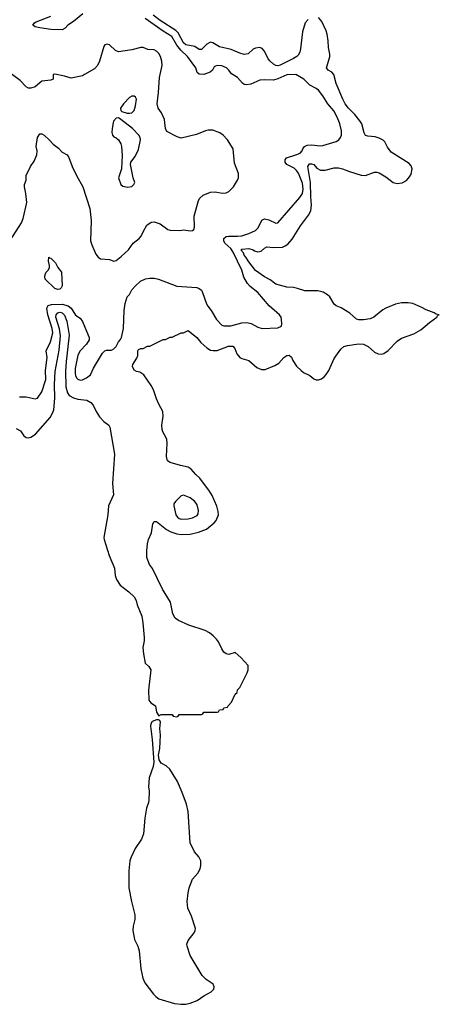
# Model space of a CAD drawing. Header units: inches. Extents: x 1245430 to 1420861, y 606325 to 671315.
# Tile 316 of 319: x 1412612 to 1416346, y 642154 to 650918. Entities that reach past the tile are written whole.
import ezdxf

# ---------------------------------------------------------------- set-up
doc = ezdxf.new("R2010")
doc.units = ezdxf.units.IN
doc.header["$MEASUREMENT"] = 0
doc.layers.add('B4614', color=7, linetype='Continuous')
doc.layers.add('B4615', color=7, linetype='Continuous')

msp = doc.modelspace()

# ---------------------------------------------------------------- linework, layer by layer
at = {"layer": 'B4614', "color": 5}
for points, elevation in [([(1412527.5, 648952.5), (1412628.1, 649110), (1412642.2, 649150), (1412674.3, 649290), (1412666.9, 649370), (1412653.3, 649430), (1412655.6, 649450), (1412669.6, 649490), (1412669.7, 649530), (1412707.6, 649612.4), (1412741.7, 649658.3), (1412763.8, 649716.2), (1412767.8, 649750), (1412758.7, 649790), (1412769.7, 649870.3), (1412790, 649901), (1412810, 649902.8), (1412830, 649890.6), (1412874.4, 649850), (1412910.2, 649810.2), (1412956.1, 649776.1), (1412990, 649738.8), (1413035.5, 649715.5), (1413050, 649691.3), (1413079.1, 649610), (1413117.1, 649530), (1413174.9, 649430), (1413237.2, 649237.2), (1413249.2, 649130), (1413243.2, 648950), (1413253.9, 648913.9), (1413290, 648830.7), (1413310, 648804), (1413330, 648790.8), (1413410, 648784.4), (1413450, 648768.2), (1413470, 648774.9), (1413515.1, 648810), (1413580.7, 648870), (1413622.4, 648930), (1413676.4, 648970), (1413692.8, 648990), (1413709.3, 649030.7), (1413744, 649090), (1413782.9, 649117.1), (1413810, 649119.7), (1413861.5, 649101.5), (1413930, 649050.5), (1413950, 649043.8), (1414037.6, 649042.4), (1414072.3, 649047.7), (1414130, 649038.4), (1414150, 649041.6), (1414160.9, 649050), (1414167.5, 649072.5), (1414165.1, 649170), (1414203.6, 649310), (1414215.1, 649330), (1414244.9, 649355.1), (1414310, 649382.3), (1414350, 649385.7), (1414414.7, 649374.7), (1414450, 649375.8), (1414472.1, 649387.9), (1414515.1, 649430), (1414551.4, 649488.6), (1414559.5, 649510), (1414559.5, 649550), (1414522.5, 649642.5), (1414511.6, 649770), (1414460.7, 649850), (1414423.7, 649890), (1414394, 649910), (1414330, 649934.7), (1414290, 649935.8), (1414264.7, 649930), (1414184.5, 649895.5), (1414050, 649865.1), (1414014.1, 649874.1), (1413922.3, 649922.3), (1413909.2, 649949.2), (1413903.8, 650000)], 820), ([(1412580.3, 647280.3), (1412619, 647259), (1412650, 647214.9), (1412670, 647200.3), (1412690, 647196), (1412710, 647201.7), (1412751.5, 647228.5), (1412881.7, 647378.3), (1412905, 647415), (1412914.6, 647445.5), (1412925.3, 647550), (1412922.6, 647670), (1412927.6, 647787.6), (1412963.3, 647976.7), (1412974.8, 648105.2), (1412965.7, 648165.7), (1412934.5, 648270), (1412937.3, 648290), (1412950, 648307.9), (1412970, 648313.9), (1412990.1, 648310.1), (1413010, 648286.7), (1413030, 648233.4), (1413052.8, 648110), (1413024.3, 647875.7), (1413019.5, 647790), (1413022.3, 647650), (1413037, 647597), (1413053.7, 647573.7), (1413090, 647551.8), (1413130, 647539.3), (1413210.2, 647530.2), (1413245.5, 647510), (1413266.6, 647486.6), (1413291.9, 647430), (1413321.8, 647381.8), (1413362, 647342), (1413403.8, 647310), (1413413.1, 647290), (1413455.8, 647050), (1413438.8, 646790), (1413447.8, 646690), (1413403.2, 646590), (1413397.2, 646510), (1413362, 646310), (1413364.2, 646290), (1413409.2, 646149.2), (1413456.9, 646036.9), (1413461.3, 645970), (1413473.7, 645933.7), (1413505.8, 645885.8), (1413584.4, 645824.4), (1413630, 645782), (1413647.5, 645747.5), (1413657.3, 645710), (1413698.4, 645610), (1413708.6, 645548.5), (1413718.6, 645418.6), (1413718.3, 645390), (1413707.8, 645330), (1413712.7, 645272.7), (1413730, 645190.8), (1413760.9, 645160.9), (1413777.6, 645130), (1413757.6, 644950), (1413761.3, 644861.3), (1413778.7, 644838.7), (1413819.1, 644810), (1413830, 644754), (1413850, 644722), (1413870, 644734), (1413970, 644734), (1413978, 644718), (1414010, 644714), (1414022, 644718), (1414030, 644734), (1414230, 644734), (1414242, 644738), (1414250, 644754), (1414370, 644754), (1414382, 644758), (1414390, 644774), (1414422, 644778), (1414430, 644794), (1414462, 644798), (1414466, 644810), (1414496.4, 644843.6), (1414530, 644914), (1414546, 644930), (1414550, 644954), (1414570, 644974), (1414636.4, 645103.6), (1414646, 645130), (1414646, 645170), (1414580.4, 645240.4), (1414530, 645286), (1414473, 645267), (1414450, 645272.8), (1414430, 645289.8), (1414410, 645317.2), (1414379.7, 645379.7), (1414363.3, 645403.3), (1414333.9, 645433.9), (1414299.7, 645459.7), (1414261.3, 645481.3), (1414116, 645530), (1414025.1, 645570), (1413996.9, 645590), (1413975.8, 645630), (1413952.9, 645732.9), (1413882, 645850), (1413793.1, 646033.1), (1413767.6, 646070), (1413744.2, 646130), (1413742.4, 646190), (1413750, 646252), (1413759.5, 646290), (1413785.1, 646350), (1413798, 646430), (1413808, 646452), (1413830.7, 646450), (1413919.2, 646379.2), (1413958, 646358), (1414010, 646340.3), (1414050, 646335.6), (1414130, 646339.5), (1414204.5, 646355.5), (1414275.8, 646384.2), (1414341.7, 646438.3), (1414359.8, 646460.2), (1414379.7, 646510), (1414379.1, 646539.1), (1414367.1, 646587.1), (1414323.5, 646683.5), (1414301, 646721), (1414216, 646836), (1414179.6, 646870), (1414138.6, 646918.6), (1414110, 646936.2), (1414042, 646950), (1413950, 646976.9), (1413927.6, 646990), (1413919.8, 647030), (1413924.2, 647150), (1413921, 647181), (1413916.8, 647196.8), (1413885.4, 647250), (1413878.7, 647270), (1413877.6, 647310), (1413889.8, 647390), (1413884.4, 647430), (1413850, 647496), (1413830, 647542.7), (1413804.1, 647624.1), (1413782.9, 647662.9), (1413716.8, 647756.8), (1413680.1, 647780.1), (1413650, 647788), (1413630, 647799.5), (1413615.1, 647830), (1413619.5, 647850), (1413655.5, 647904.5), (1413662.7, 647930), (1413664, 647970), (1413670, 647982), (1413690, 647991.3), (1413710, 647992), (1413750, 648011.3), (1413770, 648012), (1413888.4, 648071.6), (1413910, 648072), (1413950, 648092), (1413970, 648092), (1414050, 648132), (1414070, 648132), (1414110, 648152), (1414187.7, 648090), (1414224.8, 648044.8), (1414276, 647996), (1414310, 647977.6), (1414333.1, 647973.1), (1414370, 647974.3), (1414470, 648011.4), (1414510, 648011.8), (1414525.5, 647990), (1414544.4, 647944.4), (1414571.7, 647911.7), (1414590, 647901.6), (1414650, 647884.9), (1414722.9, 647822.9), (1414764.1, 647804.1), (1414796.6, 647803.4), (1414881.1, 647838.9), (1414918, 647862), (1414963.7, 647910), (1414989.3, 647930), (1415010, 647932), (1415030, 647915.5), (1415043.4, 647883.4), (1415075.3, 647835.3), (1415115.8, 647795.8), (1415138.3, 647778.3), (1415193.4, 647750), (1415230, 647720.4), (1415250, 647713.4), (1415270, 647713.1), (1415298, 647722), (1415321.4, 647738.6), (1415340.4, 647759.6), (1415363.3, 647796.7), (1415410, 647903.8), (1415470, 647985.5), (1415497.2, 648010), (1415530, 648019.5), (1415630, 648032.2), (1415670, 648028.5), (1415714, 648010), (1415770, 647958.4), (1415803, 647943), (1415830, 647941.1), (1415852.9, 647947.1), (1415890, 647973.1), (1415970, 648055.3), (1416010, 648084.2), (1416118.9, 648121.1), (1416181.8, 648158.2), (1416257.3, 648222.6), (1416325.2, 648270), (1416333.2, 648286.8), (1416346, 648290), (1416317.5, 648297.5), (1416299, 648310), (1416230, 648334.8), (1416190, 648357.2), (1416110, 648392.1), (1416070, 648397.8), (1416010, 648398.5), (1415955.1, 648384.9), (1415870.2, 648349.8), (1415844.7, 648335.3), (1415763.1, 648270), (1415730, 648254.8), (1415670, 648246), (1415630, 648247.8), (1415610, 648253.6), (1415550, 648304.7), (1415472.4, 648352.4), (1415429.7, 648369.7), (1415410, 648386.6), (1415370.9, 648450.9), (1415349.8, 648469.8), (1415312.1, 648492.1), (1415264.9, 648504.9), (1415150, 648504), (1415085.3, 648525.3), (1415050, 648533), (1414990, 648536.9), (1414890, 648562.6), (1414842.2, 648602.2), (1414789.5, 648630), (1414710, 648687), (1414650, 648763.7), (1414625.7, 648805.7), (1414610, 648822), (1414602.6, 648842.6), (1414580.7, 648870), (1414590, 648877), (1414650, 648880.4), (1414689.6, 648870.4), (1414701.1, 648861.1), (1414730, 648852), (1414762, 648858), (1414790, 648884.9), (1414810, 648895.8), (1414870.3, 648890.3), (1414950, 648894), (1414975.5, 648904.5), (1414998.8, 648921.2), (1415036.3, 648963.7), (1415110, 649084.4), (1415182.9, 649177.1), (1415203.1, 649216.9), (1415207.7, 649270), (1415201.9, 649341.9), (1415201.1, 649470), (1415175.1, 649610), (1415190, 649633.7), (1415210, 649636.5), (1415230, 649630.3), (1415257.4, 649597.4), (1415290, 649579.6), (1415330, 649579.6), (1415410, 649600.3), (1415450, 649598.3), (1415486, 649590), (1415545.5, 649565.5), (1415650, 649533.4), (1415690, 649532.2), (1415770, 649561.1), (1415790, 649562), (1415810, 649555.8), (1415870, 649519.3), (1415934.8, 649470), (1415970, 649460.3), (1416014.2, 649465.8), (1416052.9, 649487.1), (1416081.4, 649518.6), (1416096.8, 649543.2), (1416103.9, 649590), (1416096.4, 649616.4), (1416077.5, 649637.5), (1415918.5, 649738.5), (1415884.8, 649784.8), (1415861.2, 649830), (1415846.2, 649846.2), (1415810, 649865.1), (1415774.9, 649874.9), (1415710, 649880.4), (1415690, 649886.3), (1415676.8, 649910), (1415657, 649990), (1415651, 650000)], 760), ([(1412610, 647560.3), (1412670, 647562.3), (1412750, 647543.1), (1412770, 647550.4), (1412810, 647604.9), (1412846, 647714), (1412843.1, 647796.9), (1412857.8, 647910), (1412849, 647970), (1412886.9, 648050), (1412905.7, 648130), (1412901.8, 648170), (1412863.7, 648290), (1412853, 648350), (1412865.3, 648374.7), (1412895.8, 648384.2), (1412990, 648386.5), (1413044.1, 648370), (1413068.8, 648350), (1413110, 648287.2), (1413150, 648260.4), (1413171, 648231), (1413221.7, 648110), (1413228.9, 648090), (1413228.9, 648070), (1413207.2, 648030), (1413150.2, 647970), (1413130, 647931.8), (1413106.2, 647813.8), (1413104.4, 647770), (1413107.7, 647750), (1413118.5, 647730), (1413130, 647718.5), (1413150, 647710.2), (1413170, 647712.3), (1413205.6, 647730), (1413242, 647758), (1413270, 647815.8), (1413349.6, 647950.4), (1413369.6, 647970.4), (1413383.3, 647976.7), (1413430, 647976.3), (1413450, 647987.3), (1413470, 648008), (1413491.1, 648050), (1413510, 648070.4), (1413519, 648090), (1413537.1, 648170), (1413541.5, 648330), (1413550, 648390.7), (1413569.3, 648450), (1413587.8, 648472.2), (1413610, 648513), (1413642.6, 648550), (1413685.7, 648590), (1413731.3, 648611.3), (1413770, 648617.9), (1413810, 648618.5), (1413847, 648610), (1414010, 648546.4), (1414187.1, 648532.9), (1414210, 648524.9), (1414228.9, 648510), (1414239.7, 648490), (1414274.1, 648390), (1414286.9, 648366.9), (1414316.3, 648330), (1414364.5, 648250), (1414410, 648199), (1414430, 648194.2), (1414490, 648192.3), (1414590, 648218.5), (1414630, 648223.2), (1414673.1, 648213.1), (1414730, 648182), (1414770, 648170.4), (1414910, 648176.3), (1414941.2, 648190), (1414946, 648210), (1414942, 648250), (1414937.6, 648270), (1414925.1, 648290), (1414831, 648371), (1414729.8, 648490), (1414663.8, 648543.8), (1414639.1, 648570), (1414606.7, 648626.7), (1414588.9, 648690), (1414511.3, 648850), (1414490, 648881.6), (1414438.8, 648930), (1414428.7, 648950), (1414429.4, 648970), (1414450, 648987.5), (1414468.8, 648991.2), (1414550, 648990.1), (1414590, 648995.7), (1414650, 649015.3), (1414710, 649042.6), (1414735.3, 649064.7), (1414767.7, 649132.3), (1414790, 649145), (1414830, 649136.5), (1414890, 649107.4), (1414910, 649110.4), (1415105.4, 649334.6), (1415127.5, 649372.5), (1415135.5, 649410), (1415130, 649462), (1415091.9, 649551.9), (1415076, 649576), (1415055.8, 649595.8), (1414989.9, 649630), (1414975.7, 649650), (1414973.6, 649670), (1414985.8, 649690), (1415070, 649713.9), (1415107.4, 649730), (1415124.2, 649750), (1415131.6, 649770), (1415146, 649790), (1415170, 649801.8), (1415210, 649803.8), (1415284.5, 649795.5), (1415310, 649798.4), (1415427, 649833), (1415450.8, 649849.2), (1415466.6, 649870), (1415476, 649890), (1415477.1, 649930), (1415461.1, 649990), (1415457.4, 650000)], 780), ([(1413443.2, 650000), (1413434, 649950), (1413433, 649913), (1413438.8, 649890), (1413450, 649876), (1413470, 649866.8), (1413490.7, 649850), (1413512.8, 649812.8), (1413517.3, 649790), (1413522.8, 649710), (1413517.3, 649590), (1413490.8, 649510), (1413511, 649450), (1413530, 649437.3), (1413570, 649428), (1413610, 649434.8), (1413629, 649450), (1413636, 649470), (1413621.2, 649510), (1413599, 649630), (1413602, 649650), (1413640.2, 649699.8), (1413670, 649762), (1413686.6, 649850), (1413684.5, 649870), (1413673.6, 649890), (1413616.4, 649950), (1413550.3, 650000)], 840)]:
    msp.add_lwpolyline(points, dxfattribs=dict(at, elevation=elevation))
for points, elevation in [([(1412950, 648515.5), (1412924.6, 648524.7), (1412839.9, 648610), (1412834.7, 648630), (1412837.6, 648650), (1412848, 648672), (1412865, 648690), (1412876, 648710), (1412878, 648730), (1412869.8, 648770.2), (1412870, 648804.7), (1412877.3, 648797.3), (1412890, 648795.8), (1412930, 648754.3), (1412952.5, 648712.5), (1412985.2, 648670), (1412989.1, 648550), (1412980.5, 648530), (1412970, 648519.9)], 780), ([(1414070, 646686.6), (1414050, 646679.3), (1413997.3, 646630), (1413983.8, 646610), (1413982.4, 646590), (1414002.6, 646510), (1414015.8, 646490), (1414030, 646479.6), (1414050, 646473.6), (1414110, 646475.9), (1414150, 646484.5), (1414190, 646504.4), (1414199, 646521), (1414202.3, 646550), (1414190, 646598.4), (1414169.7, 646630), (1414130, 646662)], 780), ([(1413846.6, 644686.6), (1413830, 644686.3), (1413790, 644669.7), (1413777.7, 644650), (1413774.6, 644630), (1413791.3, 644510), (1413806.7, 644310), (1413798.5, 644270), (1413764.9, 644170), (1413757.8, 644090), (1413762.9, 644050), (1413761.5, 643970), (1413759.3, 643950), (1413741, 643899), (1413725.4, 643810), (1413713.7, 643670), (1413695.9, 643624.1), (1413638.6, 643541.4), (1413602, 643458), (1413593.1, 643430), (1413582, 643342), (1413582.9, 643190), (1413607.5, 643067.5), (1413637.6, 642950), (1413636.9, 642910), (1413621.2, 642850), (1413619.7, 642810), (1413634.7, 642730), (1413663.2, 642670), (1413675.2, 642630), (1413689.1, 642470), (1413707.5, 642387.5), (1413724.9, 642344.9), (1413802.9, 642242.9), (1413822, 642222), (1413850, 642202.9), (1413990, 642160.2), (1414046.2, 642153.8), (1414090, 642155.3), (1414130, 642164), (1414192.1, 642187.9), (1414249.8, 642230.2), (1414314.9, 642265.1), (1414338.5, 642290), (1414342.4, 642310), (1414332.9, 642332.9), (1414270, 642375.1), (1414236, 642410), (1414130, 642589.6), (1414102, 642670), (1414100.7, 642690), (1414110, 642722.4), (1414165.6, 642790), (1414174.2, 642810), (1414176.1, 642830), (1414139.6, 642939.6), (1414108.5, 643010), (1414102, 643070), (1414110, 643144.7), (1414119.8, 643190), (1414150, 643266.7), (1414197.6, 643322.4), (1414219.3, 643360.7), (1414224.8, 643390), (1414222.8, 643430), (1414206.1, 643466.1), (1414166.5, 643510), (1414128, 643590), (1414111.1, 643870), (1414096.6, 643936.6), (1414058.7, 644038.7), (1414016.2, 644136.2), (1413947.2, 644247.2), (1413915.1, 644275.1), (1413870, 644301.6), (1413853.3, 644330), (1413846.6, 644370), (1413860.5, 644430), (1413864.2, 644550), (1413860.5, 644610), (1413865.2, 644665.2), (1413859.3, 644679.3)], 760)]:
    msp.add_lwpolyline(points, close=True, dxfattribs=dict(at, elevation=elevation))
at = {"layer": 'B4615', "color": 5}
for points, elevation in [([(1413175.1, 650970), (1413090, 650902.9), (1413039.6, 650870), (1413017.8, 650842.2), (1412991.1, 650828.9), (1412890, 650831), (1412790, 650845.3), (1412750, 650855.8), (1412729.9, 650870), (1412742.5, 650890), (1412759.8, 650900.2), (1412888.7, 650950)], 780), ([(1415178.9, 650921.1), (1415153.2, 650890), (1415127.3, 650810), (1415110, 650659), (1415103.8, 650630), (1415090, 650602.7), (1415078.6, 650590), (1415050, 650571.5), (1414930, 650514.4), (1414910, 650508.5), (1414890, 650509.9), (1414870, 650521.1), (1414839.8, 650550), (1414824.4, 650570), (1414790, 650638.7), (1414770, 650660.5), (1414750, 650671.5), (1414710, 650665.6), (1414690, 650655.6), (1414645.3, 650614.8), (1414610, 650609.8), (1414570, 650619.3), (1414492.6, 650652.6), (1414390, 650676.5), (1414331.3, 650711.3), (1414310, 650717.2), (1414278.4, 650701.6), (1414230, 650654), (1414210, 650651.9), (1414170, 650679.8), (1414090, 650694.2), (1414070, 650712), (1414021.2, 650801.2), (1414001.9, 650821.9), (1413862.4, 650910), (1413798.5, 650958.4)], 760), ([(1415651, 650000), (1415639.3, 650019.3), (1415593.9, 650074), (1415536.8, 650130), (1415508.5, 650170), (1415486.9, 650210), (1415428.7, 650350), (1415407.3, 650430), (1415390.5, 650450.5), (1415358, 650470), (1415343.5, 650490), (1415371.9, 650588.1), (1415373, 650610), (1415359.5, 650670), (1415356.3, 650730), (1415346.7, 650790), (1415338.8, 650818.9), (1415301.5, 650901.5), (1415270, 650938.9)], 760), ([(1415457.4, 650000), (1415438.5, 650050), (1415406.9, 650106.9), (1415353.8, 650170), (1415310, 650241.3), (1415271.2, 650290), (1415250, 650306.9), (1415195.2, 650335.2), (1415140.9, 650390), (1415070, 650431.1), (1414990, 650428.6), (1414910, 650392.1), (1414870, 650380.8), (1414790, 650383.8), (1414750, 650380.3), (1414670, 650344.8), (1414630, 650338), (1414610, 650342.3), (1414593.6, 650353.6), (1414550, 650403.5), (1414495.4, 650435.4), (1414472, 650470), (1414452.3, 650490), (1414410, 650506.3), (1414370.4, 650509.6), (1414354.4, 650505.6), (1414342.6, 650497.4), (1414326.7, 650470), (1414306, 650450), (1414250, 650431.1), (1414210, 650432), (1414190, 650449.3), (1414179.1, 650490), (1414105, 650590), (1414046.9, 650646.9), (1414011.7, 650690), (1413965.7, 650770), (1413890, 650814.8), (1413730, 650929.3)], 780), ([(1413903.8, 650000), (1413900.7, 650030), (1413873.6, 650090), (1413845, 650130), (1413834.3, 650170), (1413847.7, 650270), (1413854.9, 650405.1), (1413879.2, 650510), (1413877.2, 650550), (1413864.7, 650590), (1413850, 650616.3), (1413830, 650637.2), (1413810, 650648.5), (1413752.9, 650652.9), (1413710.9, 650670.9), (1413690.9, 650670.9), (1413610, 650650.8), (1413490, 650633.3), (1413463.3, 650643.3), (1413410, 650693.2), (1413390, 650699), (1413370, 650695.3), (1413359.8, 650680.2), (1413323.1, 650550), (1413304.9, 650510), (1413277.8, 650482.2), (1413190, 650429.7), (1413170, 650419.7), (1413070, 650398.3), (1413010, 650416.3), (1412925.8, 650434.2), (1412911.2, 650428.9), (1412910.4, 650389.6), (1412890, 650380.5), (1412810.3, 650369.7), (1412750, 650319.3), (1412710, 650309.3), (1412690, 650309.5), (1412670, 650320.7), (1412615.8, 650375.8), (1412479.3, 650479.3)], 820), ([(1413550.3, 650000), (1413498.9, 650038.9), (1413490, 650044.2), (1413470, 650042.9), (1413445.9, 650014.1), (1413443.2, 650000)], 840)]:
    msp.add_lwpolyline(points, dxfattribs=dict(at, elevation=elevation))
at = {"layer": 'B4615', "color": 5, "elevation": 840}
msp.add_lwpolyline([(1413630, 650238), (1413610, 650236.9), (1413590, 650226.3), (1413536.5, 650170), (1413510.4, 650130), (1413513.4, 650110), (1413522, 650102), (1413567, 650087), (1413590, 650085.2), (1413610, 650090.4), (1413629.6, 650110), (1413643.1, 650150), (1413651.1, 650211.1), (1413643.7, 650230)], close=True, dxfattribs=at)

doc.saveas('drawing.dxf')
